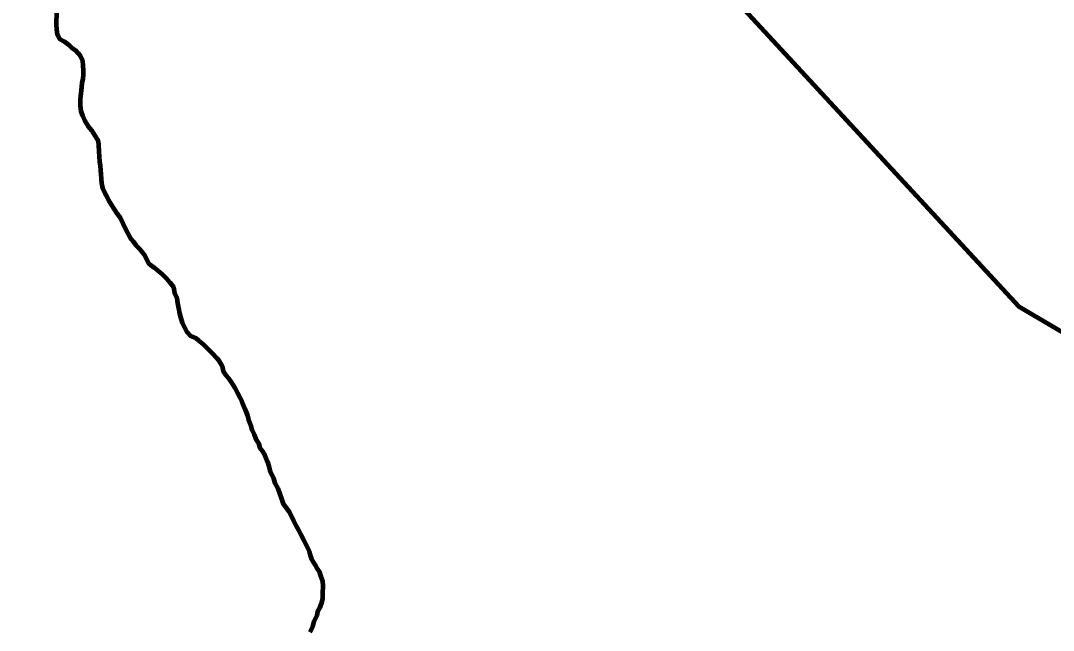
# Model space of a CAD drawing. Extents: x -1643653 to 4543381, y 1624270 to 13878484.
# Drawn here: x 645322 to 659476, y 8937452 to 8945806 of the extents above; entities that cross this region are included whole.
import ezdxf

# ---------------------------------------------------------------- set-up
doc = ezdxf.new("R2010")
doc.units = 0
doc.header["$LTSCALE"] = 200
for name, color, linetype, lineweight in [('24', 7, 'Continuous', 25), ('57', 7, 'Continuous', 13), ('59', 7, 'Continuous', 53), ('60', 7, 'Continuous', 13), ('9', 7, 'Continuous', 90)]:
    doc.layers.add(name, color=color, linetype=linetype, lineweight=lineweight)

msp = doc.modelspace()

# ---------------------------------------------------------------- linework, layer by layer
at = {"layer": '24', "lineweight": 53}
for points in [[(645668.8, 8946601.4), (645692.5, 8946518.2), (645694.6, 8946428.1), (645699.3, 8946363), (645706.4, 8946292.9), (645706.1, 8946220.4), (645728.2, 8946132.7), (645765.5, 8946092.5), (645792.8, 8946037.3), (645812.6, 8945992.2), (645814.8, 8945939.6), (645812, 8945874.6), (645809.1, 8945802.1), (645808.9, 8945752), (645813.6, 8945684.5), (645820.8, 8945616.9), (645855.5, 8945556.7), (645925.1, 8945520.2)], [(645925.1, 8945520.2), (645980.3, 8945480.9), (646030.3, 8945430.9), (646080.3, 8945396.3), (646111.1, 8945361.7), (646137.1, 8945322.6), (646171.8, 8945257.3), (646176.4, 8945189.8), (646181.1, 8945124.7), (646180.8, 8945062.1), (646173.1, 8945007.1), (646162.8, 8944947.2), (646155, 8944897.2), (646149.8, 8944847.1), (646141.9, 8944777.1), (646139.2, 8944722.1), (646138.8, 8944644.6), (646145.9, 8944567), (646168.2, 8944506.8), (646200.3, 8944434.1), (646247.5, 8944358.8), (646299.8, 8944301), (646309, 8944284.7)], [(646309, 8944284.7), (646346.9, 8944218.2), (646384.2, 8944160.4), (646391.3, 8944097.8), (646395.9, 8944012.8), (646398.1, 8943942.7), (646405.3, 8943872.6), (646412.5, 8943820), (646414.7, 8943755), (646419.5, 8943702.4), (646424.2, 8943637.3), (646428.9, 8943577.3), (646446.1, 8943512.1), (646475.8, 8943444.4), (646508, 8943389.2), (646527.8, 8943344.1), (646562.6, 8943288.9), (646604.8, 8943221.1), (646647, 8943160.8), (646684.3, 8943105.6), (646721.5, 8943027.8), (646756.1, 8942957.6), (646790.8, 8942889.9), (646825.6, 8942829.7), (646865.4, 8942779.4), (646902.7, 8942731.7), (646957.4, 8942676.4), (647012.1, 8942606), (647046.8, 8942538.3), (647076.6, 8942480.6), (647102.9, 8942459), (647151.9, 8942424.7), (647151.9, 8942424.7), (647259.8, 8942331.6), (647323.5, 8942272.8), (647367.7, 8942218.9), (647416.7, 8942155.2), (647431.4, 8942071.9), (647460.8, 8942003.3), (647470.7, 8941934.7), (647485.4, 8941866.1), (647498.6, 8941792.9), (647513.3, 8941742.8), (647538, 8941665.1), (647557.8, 8941619.9), (647597.5, 8941547.2), (647657.2, 8941484.3), (647722.1, 8941454), (647762, 8941421.2), (647826.8, 8941368.3), (647896.5, 8941297.9), (647948.8, 8941250.1), (648011, 8941182.2), (648043.4, 8941142.1), (648083.1, 8941071.8), (648100.2, 8941001.6), (648132.5, 8940948.9), (648170.9, 8940907.9), (648214.2, 8940849.2), (648257.5, 8940775), (648294.6, 8940700.8), (648325.5, 8940642.1), (648353.4, 8940586.5), (648378.1, 8940533.9), (648399.8, 8940478.3), (648430.7, 8940394.8), (648446.2, 8940342.3), (648474, 8940274.3), (648489.2, 8940201.5), (648521.4, 8940133.8), (648546.1, 8940073.6), (648581.1, 8940014.6), (648600.6, 8939953.5), (648636.7, 8939906.2), (648667.3, 8939850.6), (648703.5, 8939758.8), (648725.8, 8939700.4), (648739.7, 8939647.6), (648762, 8939592), (648787, 8939533.6), (648806.5, 8939466.9), (648845.4, 8939394.6), (648873.2, 8939316.7), (648898.3, 8939255.5), (648922.2, 8939185.9), (648969.4, 8939115.6), (649001.7, 8939077.9), (649063.7, 8938952.5), (649095.9, 8938889.7), (649130.6, 8938824.5), (649157.8, 8938769.3), (649200, 8938691.5), (649276.8, 8938536), (649291.6, 8938483.4), (649308.8, 8938428.2), (649356, 8938355.4), (649380.8, 8938302.8), (649415.6, 8938260), (649432.8, 8938197.4), (649457.5, 8938124.7), (649458.7, 8938112.5)], [(649458.7, 8938112.5), (649462.3, 8938074.6), (649461.7, 8937947), (649458.9, 8937884.5), (649441, 8937814.5), (649418.2, 8937754.6), (649393, 8937709.7), (649382.7, 8937654.7), (649342.3, 8937574.8), (649321.9, 8937502.4), (649286.6, 8937427.5)]]:
    msp.add_lwpolyline(points, dxfattribs=at)
at = {"layer": '57'}
for points in [[(645793.1, 8949290.9), (653495.4, 8947850), (659002.1, 8941889), (661559, 8940382.7)], [(661559, 8940382.7), (659002.1, 8941889), (653495.4, 8947850), (645793.1, 8949290.9)]]:
    msp.add_lwpolyline(points, dxfattribs=at)
at = {"layer": '59'}
msp.add_lwpolyline([(645793.1, 8949290.9), (653495.4, 8947850), (659002.1, 8941889), (661559, 8940382.7), (661583.1, 8940454)], dxfattribs=at)
at = {"layer": '60', "lineweight": 25}
msp.add_spline([(814781, 9009175.5), (814787.2, 9009173.4), (814796.9, 9009173.4), (814799.4, 9009172.4), (814805.1, 9009174.5), (814805.6, 9009176.5), (814811.7, 9009179.5), (814811.7, 9009179.5), (814801.5, 9009181), (814790.7, 9009181.5), (814784.1, 9009183.1), (814777.4, 9009185.1), (814778.4, 9009175.5)], degree=3, dxfattribs=at)
at = {"layer": '9'}
for points in [[(645793.1, 8949290.9), (653495.4, 8947850), (659002.1, 8941889), (662654, 8939737.7), (668185.2, 8933928.8)], [(645668.8, 8946601.4), (645692.5, 8946518.2), (645694.6, 8946428.1), (645699.3, 8946363), (645706.4, 8946292.9), (645706.1, 8946220.4), (645728.2, 8946132.7), (645765.5, 8946092.5), (645792.8, 8946037.3), (645812.6, 8945992.2), (645814.8, 8945939.6), (645812, 8945874.6), (645809.1, 8945802.1), (645808.9, 8945752), (645813.6, 8945684.5), (645820.8, 8945616.9), (645855.5, 8945556.7), (645925.1, 8945520.2)], [(645925.1, 8945520.2), (645980.3, 8945480.9), (646030.3, 8945430.9), (646080.3, 8945396.3), (646111.1, 8945361.7), (646137.1, 8945322.6), (646171.8, 8945257.3), (646176.4, 8945189.8), (646181.1, 8945124.7), (646180.8, 8945062.1), (646173.1, 8945007.1), (646162.8, 8944947.2), (646155, 8944897.2), (646149.8, 8944847.1), (646141.9, 8944777.1), (646139.2, 8944722.1), (646138.8, 8944644.6), (646145.9, 8944567), (646168.2, 8944506.8), (646200.3, 8944434.1), (646247.5, 8944358.8), (646299.8, 8944301), (646309, 8944284.7)], [(646309, 8944284.7), (646346.9, 8944218.2), (646384.2, 8944160.4), (646391.3, 8944097.8), (646395.9, 8944012.8), (646398.1, 8943942.7), (646405.3, 8943872.6), (646412.5, 8943820), (646414.7, 8943755), (646419.5, 8943702.4), (646424.2, 8943637.3), (646428.9, 8943577.3), (646446.1, 8943512.1), (646475.8, 8943444.4), (646508, 8943389.2), (646527.8, 8943344.1), (646562.6, 8943288.9), (646604.8, 8943221.1), (646647, 8943160.8), (646684.3, 8943105.6), (646721.5, 8943027.8), (646756.1, 8942957.6), (646790.8, 8942889.9), (646825.6, 8942829.7), (646865.4, 8942779.4), (646902.7, 8942731.7), (646957.4, 8942676.4), (647012.1, 8942606), (647046.8, 8942538.3), (647076.6, 8942480.6), (647102.9, 8942459), (647151.9, 8942424.7), (647151.9, 8942424.7), (647259.8, 8942331.6), (647323.5, 8942272.8), (647367.7, 8942218.9), (647416.7, 8942155.2), (647431.4, 8942071.9), (647460.8, 8942003.3), (647470.7, 8941934.7), (647485.4, 8941866.1), (647498.6, 8941792.9), (647513.3, 8941742.8), (647538, 8941665.1), (647557.8, 8941619.9), (647597.5, 8941547.2), (647657.2, 8941484.3), (647722.1, 8941454), (647762, 8941421.2), (647826.8, 8941368.3), (647896.5, 8941297.9), (647948.8, 8941250.1), (648011, 8941182.2), (648043.4, 8941142.1), (648083.1, 8941071.8), (648100.2, 8941001.6), (648132.5, 8940948.9), (648170.9, 8940907.9), (648214.2, 8940849.2), (648257.5, 8940775), (648294.6, 8940700.8), (648325.5, 8940642.1), (648353.4, 8940586.5), (648378.1, 8940533.9), (648399.8, 8940478.3), (648430.7, 8940394.8), (648446.2, 8940342.3), (648474, 8940274.3), (648489.2, 8940201.5), (648521.4, 8940133.8), (648546.1, 8940073.6), (648581.1, 8940014.6), (648600.6, 8939953.5), (648636.7, 8939906.2), (648667.3, 8939850.6), (648703.5, 8939758.8), (648725.8, 8939700.4), (648739.7, 8939647.6), (648762, 8939592), (648787, 8939533.6), (648806.5, 8939466.9), (648845.4, 8939394.6), (648873.2, 8939316.7), (648898.3, 8939255.5), (648922.2, 8939185.9), (648969.4, 8939115.6), (649001.7, 8939077.9), (649063.7, 8938952.5), (649095.9, 8938889.7), (649130.6, 8938824.5), (649157.8, 8938769.3), (649200, 8938691.5), (649276.8, 8938536), (649291.6, 8938483.4), (649308.8, 8938428.2), (649356, 8938355.4), (649380.8, 8938302.8), (649415.6, 8938260), (649432.8, 8938197.4), (649457.5, 8938124.7), (649458.7, 8938112.5)], [(649458.7, 8938112.5), (649462.3, 8938074.6), (649461.7, 8937947), (649458.9, 8937884.5), (649441, 8937814.5), (649418.2, 8937754.6), (649393, 8937709.7), (649382.7, 8937654.7), (649342.3, 8937574.8), (649321.9, 8937502.4), (649286.6, 8937427.5)]]:
    msp.add_lwpolyline(points, dxfattribs=at)
msp.add_spline([(637260.6, 8972975.8), (641524.5, 8971056.2), (652526.1, 8965412.7), (653164.3, 8965062.8), (670790.5, 8953770.1), (686194, 8943929.9), (696283.3, 8937647.1)], degree=3, dxfattribs=at)

doc.saveas('drawing.dxf')
